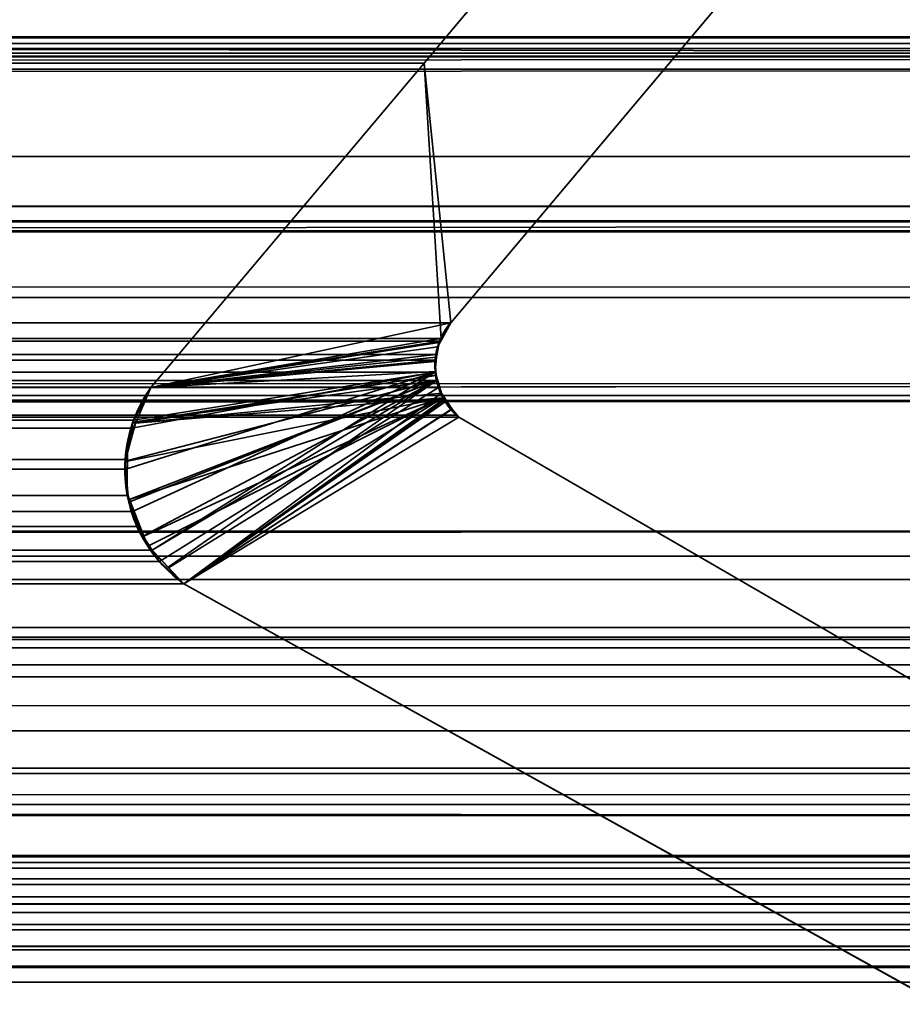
# Model space of a CAD drawing. Header units: millimetres. Extents: x -603 to 3703, y -115 to 193.
# Tile 566 of 656: x 3497.2 to 3500, y -1.93 to 1.19. Entities that reach past the tile are written whole.
import ezdxf

# ---------------------------------------------------------------- set-up
doc = ezdxf.new("R2010")
doc.units = ezdxf.units.MM
doc.layers.add('151', color=7, linetype='Continuous', true_color=0xffffff)

# ---------------------------------------------------------------- blocks, each defined once
blk = doc.blocks.new('UG_SURFACE_003')
at = {"layer": '151', "color": 252, "linetype": 'Continuous', "lineweight": 35}
for points in [[(3703.0001, -18, 2212.25), (3703.0001, 174.4, 2212.25), (2296.9999, 174.4, 2212.25), (2296.9999, -18, 2212.25)], [(2447, -18, 2062.2499), (2447, 174.4, 2062.2499), (3553, 174.4, 2062.2499), (3553, -18, 2062.2499)]]:
    blk.add_3dface(points, dxfattribs=at)
blk = doc.blocks.new('UG_SURFACE_137')
at = {"layer": '151', "color": 43, "linetype": 'Continuous', "lineweight": 35}
for points in [[(2556, 0, 948), (2582, 0, 951.5), (3509.0001, 0, 2), (2490.9999, 0, 2)], [(2582, 0, 1186.5), (2556, 0, 1190.0001), (2490.9999, 0, 2017), (3509.0001, 0, 2017)], [(3509.0001, 0, 2017), (3509.0001, 0, 2), (2582, 0, 951.5), (2582, 0, 1186.5)], [(2490.9999, 0, 2), (3509.0001, 0, 2), (3509.0001, -2), (2490.9999, -2)], [(2490.9999, 0, 2017), (2490.9999, -34, 2017), (3509.0001, -34, 2017), (3509.0001, 0, 2017)]]:
    blk.add_3dface(points, dxfattribs=at)
blk = doc.blocks.new('UG_SURFACE_163')
at = {"layer": '151', "color": 7, "linetype": 'Continuous', "lineweight": 35}
for points in [[(3512.1696, 1.0733, 2019.4194), (2487.8249, 2.6459, 2019.4249), (2487.7391, 0.3112, 2019.511)], [(3512.1696, 1.0733, 2019.4194), (3512.1751, 2.6459, 2019.4249), (2487.8249, 2.6459, 2019.4249)], [(2492.0785, 1.7573, 2015.1713), (3507.9215, 1.7573, 2015.1713), (3507.2753, 1.0745, 2014.5254), (2492.7247, 1.0745, 2014.5254)], [(3499.0373, 1.7131, 2006.2871), (3498.4851, 1.0529, 2005.7349), (2501.5149, 1.0529, 2005.7349), (2500.9627, 1.7131, 2006.2871)], [(3498.4851, 1.0529, 2005.7349), (3499.0373, 1.7131, 2006.2871), (3499.5072, 1.345, 2006.7573), (3498.569, 0.2303, 2005.8188)], [(2500.4928, 1.345, 2006.7573), (2501.431, 0.2303, 2005.8188), (3498.569, 0.2303, 2005.8188), (3499.5072, 1.345, 2006.7573)], [(3508.5514, 1.1329, 2015.8014), (3510.0083, 0.5991, 2017.2584), (2489.9917, 0.5991, 2017.2584), (2491.4486, 1.1329, 2015.8014)], [(3508.5514, 1.1329, 2015.8014), (2491.4486, 1.1329, 2015.8014), (2491.4968, 1.1297, 2015.7533)], [(3508.5011, 1.1363, 2015.7511), (2491.4968, 1.1297, 2015.7533), (2491.5607, 1.1255, 2015.6894)], [(3508.5011, 1.1363, 2015.7511), (3508.5032, 1.1361, 2015.753), (2491.4968, 1.1297, 2015.7533)], [(2491.4968, 1.1297, 2015.7533), (3508.5032, 1.1361, 2015.753), (3508.5514, 1.1329, 2015.8014)], [(2491.5607, 1.1255, 2015.6894), (3508.4314, 1.1144, 2015.6815), (3508.5011, 1.1363, 2015.7511)], [(2491.5607, 1.1255, 2015.6894), (2491.569, 1.1208, 2015.6808), (3508.4314, 1.1144, 2015.6815)], [(3508.3826, 1.0991, 2015.6326), (2491.569, 1.1208, 2015.6808), (2491.6334, 1.0854, 2015.6167)], [(3508.3826, 1.0991, 2015.6326), (3508.4314, 1.1144, 2015.6815), (2491.569, 1.1208, 2015.6808)], [(2491.6334, 1.0854, 2015.6167), (3508.3673, 1.0844, 2015.6174), (3508.3826, 1.0991, 2015.6326)], [(2487.7391, 0.3112, 2019.511), (3512.2144, 0.3101, 2019.4643), (3512.1696, 1.0733, 2019.4194)], [(3508.3673, 1.0844, 2015.6174), (2491.6334, 1.0854, 2015.6167), (2491.6434, 1.08, 2015.6066)], [(2491.6434, 1.08, 2015.6066), (3508.3144, 1.0331, 2015.5642), (3508.3673, 1.0844, 2015.6174)], [(2491.6434, 1.08, 2015.6066), (2491.6856, 1.0331, 2015.5642), (3508.3144, 1.0331, 2015.5642)], [(2493.0248, 0.7572, 2014.2252), (2492.7247, 1.0745, 2014.5254), (3507.2753, 1.0745, 2014.5254)], [(2493.0248, 0.7572, 2014.2252), (3507.2753, 1.0745, 2014.5254), (3506.9752, 0.7572, 2014.2252)], [(3508.3144, 1.0331, 2015.5642), (2491.6856, 1.0331, 2015.5642), (2492.3894, 0.4432, 2014.8606)], [(2492.3894, 0.4432, 2014.8606), (3507.6427, 0.3426, 2014.8928), (3508.3144, 1.0331, 2015.5642)], [(3498.4851, 1.0529, 2005.7349), (3497.6192, 0.025, 2004.8692), (2502.3808, 0.025, 2004.8692), (2501.5149, 1.0529, 2005.7349)], [(3498.569, 0.2303, 2005.8188), (3498.5375, 0.1807, 2005.7876), (3497.6192, 0.025, 2004.8692), (3498.4851, 1.0529, 2005.7349)], [(3506.9752, 0.7572, 2014.2252), (3505.5907, -0.0163, 2012.8407), (2494.4093, -0.0163, 2012.8407), (2493.0248, 0.7572, 2014.2252)], [(2489.5771, 0.516, 2017.673), (3510.0083, 0.5991, 2017.2584), (3510.3991, 0.5179, 2017.6492)], [(2489.5771, 0.516, 2017.673), (2489.9917, 0.5991, 2017.2584), (3510.0083, 0.5991, 2017.2584)], [(2488.7698, -0.872, 2018.4803), (3511.1926, 0.5499, 2018.4426), (3511.1868, -0.4242, 2018.4369)], [(2488.7698, -0.872, 2018.4803), (2488.8074, 0.5499, 2018.4426), (3511.1926, 0.5499, 2018.4426)], [(2488.8124, 0.5521, 2018.4376), (3511.1876, 0.5521, 2018.4376), (3511.1926, 0.5499, 2018.4426), (2488.8074, 0.5499, 2018.4426)], [(3511.1854, 0.5531, 2018.4352), (2488.8124, 0.5521, 2018.4376), (2488.8146, 0.5531, 2018.4352)], [(3511.1854, 0.5531, 2018.4352), (3511.1876, 0.5521, 2018.4376), (2488.8124, 0.5521, 2018.4376)], [(2488.8146, 0.5531, 2018.4352), (2488.8208, 0.5528, 2018.4293), (3511.1794, 0.5528, 2018.4293)], [(3511.1794, 0.5528, 2018.4293), (3511.1854, 0.5531, 2018.4352), (2488.8146, 0.5531, 2018.4352)], [(2488.8208, 0.5528, 2018.4293), (2488.8408, 0.5518, 2018.4093), (3511.1594, 0.5519, 2018.4095)], [(3511.1594, 0.5519, 2018.4095), (3511.1794, 0.5528, 2018.4293), (2488.8208, 0.5528, 2018.4293)], [(3511.107, 0.5496, 2018.357), (3511.1594, 0.5519, 2018.4095), (2488.8408, 0.5518, 2018.4093)], [(2488.8408, 0.5518, 2018.4093), (2488.8933, 0.5493, 2018.3568), (3511.107, 0.5496, 2018.357)], [(3510.4823, 0.5216, 2017.7324), (3511.107, 0.5496, 2018.357), (2488.8933, 0.5493, 2018.3568)], [(2488.8933, 0.5493, 2018.3568), (2489.5184, 0.5189, 2017.7317), (3510.4823, 0.5216, 2017.7324)], [(3510.3991, 0.5179, 2017.6492), (3510.4823, 0.5216, 2017.7324), (2489.5184, 0.5189, 2017.7317)], [(3510.3991, 0.5179, 2017.6492), (2489.5184, 0.5189, 2017.7317), (2489.5771, 0.516, 2017.673)], [(3507.3426, 0.0339, 2014.5926), (2492.3894, 0.4432, 2014.8606), (2493.8078, -0.7461, 2013.4423)], [(3507.3426, 0.0339, 2014.5926), (3507.6427, 0.3426, 2014.8928), (2492.3894, 0.4432, 2014.8606)], [(3512.3572, -2.122, 2019.6073), (2487.7391, 0.3112, 2019.511), (2487.6506, -2.0889, 2019.5994)], [(3512.3572, -2.122, 2019.6073), (3512.2144, 0.3101, 2019.4643), (2487.7391, 0.3112, 2019.511)], [(3498.5375, 0.1807, 2005.7876), (2501.431, 0.2303, 2005.8188), (2501.4625, 0.1807, 2005.7876)], [(3498.5375, 0.1807, 2005.7876), (3498.569, 0.2303, 2005.8188), (2501.431, 0.2303, 2005.8188)], [(2501.4625, 0.1807, 2005.7876), (3498.5349, 0.1723, 2005.785), (3498.5375, 0.1807, 2005.7876)], [(2501.4625, 0.1807, 2005.7876), (2501.4651, 0.1723, 2005.785), (3498.5349, 0.1723, 2005.785)], [(3498.5218, 0.1294, 2005.7719), (2501.4651, 0.1723, 2005.785), (2501.4782, 0.1294, 2005.7719)], [(3498.5218, 0.1294, 2005.7719), (3498.5349, 0.1723, 2005.785), (2501.4651, 0.1723, 2005.785)], [(3497.6192, 0.025, 2004.8692), (3498.5375, 0.1807, 2005.7876), (3498.5349, 0.1723, 2005.785)], [(3498.5349, 0.1723, 2005.785), (3498.5218, 0.1294, 2005.7719), (3497.6192, 0.025, 2004.8692)], [(2501.4782, 0.1294, 2005.7719), (3498.5213, 0.1112, 2005.7712), (3498.5218, 0.1294, 2005.7719)], [(2501.4782, 0.1294, 2005.7719), (2501.4787, 0.1112, 2005.7712), (3498.5213, 0.1112, 2005.7712)], [(3497.6192, 0.025, 2004.8692), (3498.5218, 0.1294, 2005.7719), (3498.5213, 0.1112, 2005.7712)], [(3498.5199, 0.0733, 2005.7697), (2501.4787, 0.1112, 2005.7712), (2501.4801, 0.0733, 2005.7697)], [(3498.5199, 0.0733, 2005.7697), (3498.5213, 0.1112, 2005.7712), (2501.4787, 0.1112, 2005.7712)], [(3497.5643, -0.0787, 2004.8144), (3497.6192, 0.025, 2004.8692), (3498.5213, 0.1112, 2005.7712), (3498.5199, 0.0733, 2005.7697)], [(2501.4801, 0.0733, 2005.7697), (2501.4744, 0.047, 2005.7755), (3498.5256, 0.047, 2005.7755)], [(2501.4801, 0.0733, 2005.7697), (3498.5256, 0.047, 2005.7755), (3498.5199, 0.0733, 2005.7697)], [(3497.5393, -0.2337, 2004.7894), (3497.5376, -0.2035, 2004.7874), (3497.5591, -0.1034, 2004.8089), (3498.5199, 0.0733, 2005.7697)], [(3498.5199, 0.0733, 2005.7697), (3497.5603, -0.3677, 2004.8103), (3497.5443, -0.3168, 2004.7944), (3497.5393, -0.2337, 2004.7894)], [(3498.5199, 0.0733, 2005.7697), (3497.5591, -0.1034, 2004.8089), (3497.5643, -0.0787, 2004.8144)], [(3497.6232, -0.4907, 2004.873), (3497.575, -0.4152, 2004.8251), (3497.5603, -0.3677, 2004.8103), (3498.5199, 0.0733, 2005.7697)], [(3497.6232, -0.4907, 2004.873), (3498.5199, 0.0733, 2005.7697), (3498.5256, 0.047, 2005.7755)], [(3507.3426, 0.0339, 2014.5926), (2493.8078, -0.7461, 2013.4423), (2494.1099, -0.8298, 2013.1402)], [(2494.1099, -0.8298, 2013.1402), (3505.8684, -0.7656, 2013.1185), (3507.3426, 0.0339, 2014.5926)], [(3498.5304, 0.0245, 2005.7805), (2501.4744, 0.047, 2005.7755), (2501.4696, 0.0245, 2005.7805)], [(3498.5304, 0.0245, 2005.7805), (3498.5256, 0.047, 2005.7755), (2501.4744, 0.047, 2005.7755)], [(3498.5256, 0.047, 2005.7755), (3498.5304, 0.0245, 2005.7805), (3497.6459, -0.5265, 2004.8959), (3497.6232, -0.4907, 2004.873)], [(2501.4696, 0.0245, 2005.7805), (2501.4508, -0.0149, 2005.7993), (3498.5492, -0.0149, 2005.7993)], [(2501.4696, 0.0245, 2005.7805), (3498.5492, -0.0149, 2005.7993), (3498.5304, 0.0245, 2005.7805)], [(2502.4288, -0.0611, 2004.8213), (2502.3808, 0.025, 2004.8692), (3497.6192, 0.025, 2004.8692)], [(2502.4288, -0.0611, 2004.8213), (3497.6192, 0.025, 2004.8692), (3497.5643, -0.0787, 2004.8144)], [(3497.7236, -0.597, 2004.9736), (3497.6459, -0.5265, 2004.8959), (3498.5304, 0.0245, 2005.7805), (3498.5492, -0.0149, 2005.7993)], [(2495.2919, -0.5094, 2011.9581), (2494.4093, -0.0163, 2012.8407), (3505.5907, -0.0163, 2012.8407)], [(2495.2919, -0.5094, 2011.9581), (3505.5907, -0.0163, 2012.8407), (3504.7081, -0.5094, 2011.9581)], [(2501.4482, -0.0203, 2005.8019), (2501.4112, -0.0623, 2005.8386), (3498.5888, -0.0623, 2005.8386)], [(3498.5518, -0.0203, 2005.8019), (2501.4508, -0.0149, 2005.7993), (2501.4482, -0.0203, 2005.8019)], [(2501.4482, -0.0203, 2005.8019), (3498.5888, -0.0623, 2005.8386), (3498.5518, -0.0203, 2005.8019)], [(3498.5518, -0.0203, 2005.8019), (3498.5492, -0.0149, 2005.7993), (2501.4508, -0.0149, 2005.7993)], [(3498.5492, -0.0149, 2005.7993), (3498.5518, -0.0203, 2005.8019), (3497.7236, -0.597, 2004.9736)], [(3497.7236, -0.597, 2004.9736), (3498.5518, -0.0203, 2005.8019), (3498.5888, -0.0623, 2005.8386), (3498.5943, -0.0688, 2005.8444)], [(2501.4057, -0.0688, 2005.8444), (3498.5943, -0.0688, 2005.8444), (3498.5888, -0.0623, 2005.8386), (2501.4112, -0.0623, 2005.8386)], [(3497.5643, -0.0787, 2004.8144), (2502.4412, -0.1038, 2004.8089), (2502.4288, -0.0611, 2004.8213)], [(2501.4057, -0.0688, 2005.8444), (2499.2902, -1.2961, 2007.9598), (3500.7098, -1.2961, 2007.9598), (3498.5943, -0.0688, 2005.8444)], [(3497.5643, -0.0787, 2004.8144), (3497.5591, -0.1034, 2004.8089), (2502.4412, -0.1038, 2004.8089)], [(3498.5943, -0.0688, 2005.8444), (3500.7098, -1.2961, 2007.9598), (3505.1005, -4.6975, 2012.3506), (3497.7236, -0.597, 2004.9736)], [(2502.4574, -0.1601, 2004.7927), (2502.4412, -0.1038, 2004.8089), (3497.5591, -0.1034, 2004.8089)], [(2502.4574, -0.1601, 2004.7927), (3497.5591, -0.1034, 2004.8089), (3497.5376, -0.2035, 2004.7874)], [(3497.5376, -0.2035, 2004.7874), (2502.4602, -0.2344, 2004.7898), (2502.4574, -0.1601, 2004.7927)], [(3497.5376, -0.2035, 2004.7874), (3497.5393, -0.2337, 2004.7894), (2502.4602, -0.2344, 2004.7898)], [(2502.4617, -0.2735, 2004.7884), (2502.4602, -0.2344, 2004.7898), (3497.5393, -0.2337, 2004.7894)], [(2502.4617, -0.2735, 2004.7884), (3497.5393, -0.2337, 2004.7894), (3497.5443, -0.3168, 2004.7944)], [(3497.5443, -0.3168, 2004.7944), (2502.4409, -0.3689, 2004.8091), (2502.4617, -0.2735, 2004.7884)], [(3497.5443, -0.3168, 2004.7944), (3497.5603, -0.3677, 2004.8103), (2502.4409, -0.3689, 2004.8091)], [(2502.3828, -0.4899, 2004.8673), (3497.5603, -0.3677, 2004.8103), (3497.575, -0.4152, 2004.8251)], [(2502.3828, -0.4899, 2004.8673), (2502.4381, -0.3818, 2004.8118), (3497.5603, -0.3677, 2004.8103)], [(2502.4381, -0.3818, 2004.8118), (2502.4409, -0.3689, 2004.8091), (3497.5603, -0.3677, 2004.8103)], [(3511.1868, -0.4242, 2018.4369), (2488.6947, -1.1994, 2018.5554), (2488.7698, -0.872, 2018.4803)], [(3511.1868, -0.4242, 2018.4369), (3511.3459, -1.1811, 2018.5959), (2488.6947, -1.1994, 2018.5554)], [(3497.575, -0.4152, 2004.8251), (2502.3792, -0.4936, 2004.8709), (2502.3828, -0.4899, 2004.8673)], [(3497.575, -0.4152, 2004.8251), (3497.6232, -0.4907, 2004.873), (2502.3792, -0.4936, 2004.8709)], [(3497.6459, -0.5265, 2004.8959), (2502.2764, -0.597, 2004.9736), (2502.3792, -0.4936, 2004.8709)], [(2502.3792, -0.4936, 2004.8709), (3497.6232, -0.4907, 2004.873), (3497.6459, -0.5265, 2004.8959)], [(3504.7081, -0.5094, 2011.9581), (3503.691, -0.5838, 2010.941), (2496.309, -0.5838, 2010.941), (2495.2919, -0.5094, 2011.9581)], [(3497.6459, -0.5265, 2004.8959), (3497.7236, -0.597, 2004.9736), (2502.2764, -0.597, 2004.9736)], [(2496.309, -0.5838, 2010.941), (3503.691, -0.5838, 2010.941), (3501.6124, -0.7357, 2008.8625), (2498.3876, -0.7357, 2008.8625)], [(3497.7236, -0.597, 2004.9736), (3505.1005, -4.6975, 2012.3506), (2494.8995, -4.6975, 2012.3506), (2502.2764, -0.597, 2004.9736)], [(2498.5185, -0.7343, 2008.7316), (2498.3876, -0.7357, 2008.8625), (3501.6124, -0.7357, 2008.8625)], [(2498.5185, -0.7343, 2008.7316), (3501.6124, -0.7357, 2008.8625), (3501.3707, -0.7732, 2008.6207)], [(3501.3707, -0.7732, 2008.6207), (2498.6286, -0.7667, 2008.6215), (2498.5185, -0.7343, 2008.7316)], [(3504.9417, -1.2682, 2012.1918), (3505.8684, -0.7656, 2013.1185), (2494.1099, -0.8298, 2013.1402)], [(2498.6286, -0.7667, 2008.6215), (3501.3707, -0.7732, 2008.6207), (3501.1985, -0.7998, 2008.4484)], [(3501.1985, -0.7998, 2008.4484), (2498.8875, -0.8429, 2008.3625), (2498.6286, -0.7667, 2008.6215)], [(3501.1985, -0.7998, 2008.4484), (3501.1158, -0.854, 2008.3656), (2498.8875, -0.8429, 2008.3625)], [(2494.1099, -0.8298, 2013.1402), (2496.1305, -1.3901, 2011.1196), (3503.88, -1.3307, 2011.1301)], [(3503.88, -1.3307, 2011.1301), (3504.9417, -1.2682, 2012.1918), (2494.1099, -0.8298, 2013.1402)], [(2498.8959, -0.8454, 2008.3542), (2498.8875, -0.8429, 2008.3625), (3501.1158, -0.854, 2008.3656)], [(2498.8959, -0.8454, 2008.3542), (3501.1158, -0.854, 2008.3656), (3501.0581, -0.8918, 2008.3079)], [(3501.0581, -0.8918, 2008.3079), (2498.9431, -0.8845, 2008.3067), (2498.8959, -0.8454, 2008.3542)], [(2499.145, -1.0515, 2008.105), (2498.9431, -0.8845, 2008.3067), (3501.0581, -0.8918, 2008.3079)], [(2499.145, -1.0515, 2008.105), (3501.0581, -0.8918, 2008.3079), (3500.9189, -0.9829, 2008.1689)], [(3500.9189, -0.9829, 2008.1689), (2499.1467, -1.0545, 2008.1031), (2499.145, -1.0515, 2008.105)], [(3500.9189, -0.9829, 2008.1689), (3500.8581, -1.0631, 2008.1079), (2499.1467, -1.0545, 2008.1031)], [(2499.1467, -1.0545, 2008.1031), (3500.8581, -1.0631, 2008.1079), (3500.7555, -1.1981, 2008.0054)], [(3500.7555, -1.1981, 2008.0054), (2499.2902, -1.2961, 2007.9598), (2499.1467, -1.0545, 2008.1031)], [(2488.6947, -1.1994, 2018.5554), (3511.3459, -1.1811, 2018.5959), (3511.8258, -3.4652, 2019.0759)], [(3511.8258, -3.4652, 2019.0759), (2488.1754, -3.4655, 2019.0747), (2488.6947, -1.1994, 2018.5554)], [(3500.7555, -1.1981, 2008.0054), (3500.7098, -1.2961, 2007.9598), (2499.2902, -1.2961, 2007.9598)], [(3503.88, -1.3307, 2011.1301), (2496.1305, -1.3901, 2011.1196), (2496.7456, -1.5607, 2010.5042)], [(3503.88, -1.3307, 2011.1301), (2496.7456, -1.5607, 2010.5042), (2498.2855, -1.4582, 2008.9643)], [(2498.2855, -1.4582, 2008.9643), (3501.7145, -1.4582, 2008.9643), (3503.88, -1.3307, 2011.1301)], [(2498.2855, -1.4582, 2008.9643), (2498.2929, -1.4627, 2008.9571), (3501.7068, -1.462, 2008.9569)], [(3501.7068, -1.462, 2008.9569), (3501.7145, -1.4582, 2008.9643), (2498.2855, -1.4582, 2008.9643)], [(3501.6725, -1.4795, 2008.9226), (3501.7068, -1.462, 2008.9569), (2498.2929, -1.4627, 2008.9571)], [(3501.6725, -1.4795, 2008.9226), (2498.2929, -1.4627, 2008.9571), (2498.3482, -1.4972, 2008.9016)], [(2498.3482, -1.4972, 2008.9016), (3501.6525, -1.4983, 2008.9023), (3501.6725, -1.4795, 2008.9226)], [(3501.616, -1.5323, 2008.8661), (2498.3482, -1.4972, 2008.9016), (2498.3578, -1.5032, 2008.8923)], [(3501.616, -1.5323, 2008.8661), (3501.6525, -1.4983, 2008.9023), (2498.3482, -1.4972, 2008.9016)], [(2498.3578, -1.5032, 2008.8923), (3501.6067, -1.5495, 2008.8565), (3501.616, -1.5323, 2008.8661)], [(2498.3578, -1.5032, 2008.8923), (2498.394, -1.549, 2008.8558), (3501.6067, -1.5495, 2008.8565)], [(3501.5852, -1.5884, 2008.8353), (2498.394, -1.549, 2008.8558), (2498.3995, -1.5558, 2008.8506)], [(3501.5852, -1.5884, 2008.8353), (3501.6067, -1.5495, 2008.8565), (2498.394, -1.549, 2008.8558)], [(2498.3995, -1.5558, 2008.8506), (3501.5795, -1.6115, 2008.8296), (3501.5852, -1.5884, 2008.8353)], [(2498.3995, -1.5558, 2008.8506), (2498.4217, -1.6106, 2008.8284), (3501.5795, -1.6115, 2008.8296)], [(2498.4217, -1.6106, 2008.8284), (2498.4217, -1.6108, 2008.8282), (3501.5795, -1.6115, 2008.8296)], [(3501.5728, -1.6382, 2008.8229), (2498.4217, -1.6108, 2008.8282), (2498.4288, -1.6734, 2008.8212)], [(3501.5728, -1.6382, 2008.8229), (3501.5795, -1.6115, 2008.8296), (2498.4217, -1.6108, 2008.8282)], [(2498.4288, -1.6734, 2008.8212), (3501.5728, -1.6768, 2008.8229), (3501.5728, -1.6382, 2008.8229)], [(3501.5728, -1.6936, 2008.8229), (2498.4283, -1.6767, 2008.8217), (2498.4205, -1.7264, 2008.8296)], [(2498.4288, -1.6734, 2008.8212), (2498.4283, -1.6767, 2008.8217), (3501.5728, -1.6768, 2008.8229)], [(3501.5728, -1.6936, 2008.8229), (3501.5728, -1.6768, 2008.8229), (2498.4283, -1.6767, 2008.8217)], [(2498.4205, -1.7264, 2008.8296), (3501.586, -1.7456, 2008.8358), (3501.5728, -1.6936, 2008.8229)], [(2498.4074, -1.7574, 2008.8425), (3501.5926, -1.7572, 2008.8427), (3501.586, -1.7456, 2008.8358)], [(3501.586, -1.7456, 2008.8358), (2498.414, -1.7456, 2008.8358), (2498.4074, -1.7574, 2008.8425)], [(2498.4205, -1.7264, 2008.8296), (2498.414, -1.7456, 2008.8358), (3501.586, -1.7456, 2008.8358)], [(3501.6229, -1.8086, 2008.873), (2498.4074, -1.7574, 2008.8425), (2498.3804, -1.8045, 2008.8696)], [(3501.6229, -1.8086, 2008.873), (3501.5926, -1.7572, 2008.8427), (2498.4074, -1.7574, 2008.8425)], [(2498.3804, -1.8045, 2008.8696), (2498.3721, -1.8117, 2008.878), (3501.6277, -1.8126, 2008.8778)], [(2498.3804, -1.8045, 2008.8696), (3501.6277, -1.8126, 2008.8778), (3501.6229, -1.8086, 2008.873)], [(3501.6277, -1.8126, 2008.8778), (2498.3721, -1.8117, 2008.878), (2498.3175, -1.8586, 2008.9326)], [(2498.3175, -1.8586, 2008.9326), (3501.6825, -1.8586, 2008.9326), (3501.6277, -1.8126, 2008.8778)], [(3505.4684, -4.0486, 2012.7182), (3501.6825, -1.8586, 2008.9326), (2498.3175, -1.8586, 2008.9326), (2494.5316, -4.0486, 2012.7182)]]:
    blk.add_3dface(points, dxfattribs=at)
blk = doc.blocks.new('UG_SURFACE_164')
at = {"layer": '151', "color": 7, "linetype": 'Continuous', "lineweight": 35}
for points in [[(3499.0373, 1.7131, -7.75), (3498.4851, 1.0529, -7.75), (3498.4851, 1.0529, 2005.7349), (3499.0373, 1.7131, 2006.2871)], [(3498.4851, 1.0529, -7.75), (3499.0373, 1.7131, -7.75), (3499.5072, 1.345, -7.75), (3498.569, 0.2303, -7.75)], [(3498.569, 0.2303, 2005.8188), (3499.5072, 1.345, 2006.7573), (3499.0373, 1.7131, 2006.2871), (3498.4851, 1.0529, 2005.7349)], [(3499.5072, 1.345, 2006.7573), (3498.569, 0.2303, 2005.8188), (3498.569, 0.2303, -7.75), (3499.5072, 1.345, -7.75)], [(3498.4851, 1.0529, -7.75), (3497.6192, 0.025, -7.75), (3497.6192, 0.025, 2004.8692), (3498.4851, 1.0529, 2005.7349)], [(3498.569, 0.2303, -7.75), (3497.6192, 0.025, -7.75), (3498.4851, 1.0529, -7.75)], [(3498.4851, 1.0529, 2005.7349), (3497.6192, 0.025, 2004.8692), (3498.5323, 0.1679, 2005.7824), (3498.5385, 0.1785, 2005.7886)], [(3498.5385, 0.1785, 2005.7886), (3498.569, 0.2303, 2005.8188), (3498.4851, 1.0529, 2005.7349)], [(3498.569, 0.2303, -7.75), (3498.5406, 0.178, -7.75), (3498.5275, 0.1534, -7.75), (3497.6192, 0.025, -7.75)], [(3498.569, 0.2303, -7.75), (3498.569, 0.2303, 2005.8188), (3498.5385, 0.1785, 2005.7886)], [(3498.5385, 0.1785, 2005.7886), (3498.5406, 0.178, -7.75), (3498.569, 0.2303, -7.75)], [(3498.5223, 0.1211, 2005.7721), (3498.5323, 0.1679, 2005.7824), (3497.6192, 0.025, 2004.8692)], [(3498.5323, 0.1679, 2005.7824), (3498.5223, 0.1211, 2005.7721), (3498.5242, 0.1214, -7.75)], [(3498.5323, 0.1679, 2005.7824), (3498.5242, 0.1214, -7.75), (3498.5275, 0.1534, -7.75)], [(3498.5323, 0.1679, 2005.7824), (3498.5275, 0.1534, -7.75), (3498.5406, 0.178, -7.75)], [(3498.5406, 0.178, -7.75), (3498.5385, 0.1785, 2005.7886), (3498.5323, 0.1679, 2005.7824)], [(3497.6192, 0.025, -7.75), (3498.5275, 0.1534, -7.75), (3498.5242, 0.1214, -7.75), (3498.5197, 0.0754, -7.75)], [(3498.5228, 0.0633, 2005.7728), (3498.5194, 0.1078, 2005.7693), (3497.6192, 0.025, 2004.8692), (3497.5622, -0.0846, 2004.812)], [(3497.6192, 0.025, 2004.8692), (3498.5194, 0.1078, 2005.7693), (3498.5223, 0.1211, 2005.7721)], [(3498.5197, 0.0754, -7.75), (3498.5223, 0.1211, 2005.7721), (3498.5194, 0.1078, 2005.7693)], [(3498.5194, 0.1078, 2005.7693), (3498.5232, 0.0637, -7.75), (3498.5197, 0.0754, -7.75)], [(3498.5194, 0.1078, 2005.7693), (3498.5228, 0.0633, 2005.7728), (3498.5232, 0.0637, -7.75)], [(3498.5197, 0.0754, -7.75), (3498.5242, 0.1214, -7.75), (3498.5223, 0.1211, 2005.7721)], [(3497.5622, -0.0846, 2004.812), (3497.5622, -0.0847, 2004.812), (3498.524, 0.0471, 2005.774), (3498.5228, 0.0633, 2005.7728)], [(3497.57, -0.0882, -7.75), (3497.6192, 0.025, -7.75), (3498.5197, 0.0754, -7.75), (3498.5232, 0.0637, -7.75)], [(3498.5232, 0.0637, -7.75), (3498.5402, 0.0069, -7.75), (3497.57, -0.0882, -7.75)], [(3498.5402, 0.0069, -7.75), (3498.5232, 0.0637, -7.75), (3498.5228, 0.0633, 2005.7728)], [(3498.5228, 0.0633, 2005.7728), (3498.524, 0.0471, 2005.774), (3498.5402, 0.0069, -7.75)], [(3498.524, 0.0471, 2005.774), (3497.5379, -0.2083, 2004.7879), (3497.5371, -0.2125, 2004.787), (3497.5483, -0.3309, 2004.7984)], [(3498.524, 0.0471, 2005.774), (3497.5622, -0.0847, 2004.812), (3497.5379, -0.2083, 2004.7879)], [(3497.5483, -0.3309, 2004.7984), (3497.5491, -0.3388, 2004.7991), (3498.524, 0.0471, 2005.774)], [(3498.524, 0.0471, 2005.774), (3497.5491, -0.3388, 2004.7991), (3497.5939, -0.4458, 2004.8437)], [(3497.5939, -0.4458, 2004.8437), (3497.6032, -0.4686, 2004.8532), (3497.674, -0.544, 2004.9238), (3498.524, 0.0471, 2005.774)], [(3497.674, -0.544, 2004.9238), (3497.7236, -0.597, 2004.9736), (3498.5394, 0.0075, 2005.7893), (3498.524, 0.0471, 2005.774)], [(3498.524, 0.0471, 2005.774), (3498.5394, 0.0075, 2005.7893), (3498.5402, 0.0069, -7.75)], [(3497.6192, 0.025, -7.75), (3497.57, -0.0882, -7.75), (3497.5622, -0.0847, 2004.812)], [(3497.5622, -0.0847, 2004.812), (3497.5622, -0.0846, 2004.812), (3497.6192, 0.025, -7.75)], [(3497.5622, -0.0846, 2004.812), (3497.6192, 0.025, 2004.8692), (3497.6192, 0.025, -7.75)], [(3498.5402, 0.0069, -7.75), (3498.5445, -0.0077, -7.75), (3497.57, -0.0882, -7.75)], [(3497.7236, -0.597, 2004.9736), (3498.5468, -0.012, 2005.7969), (3498.5394, 0.0075, 2005.7893)], [(3498.5735, -0.0432, -7.75), (3498.5445, -0.0077, -7.75), (3498.5394, 0.0075, 2005.7893)], [(3498.5394, 0.0075, 2005.7893), (3498.5468, -0.012, 2005.7969), (3498.5735, -0.0432, -7.75)], [(3498.5445, -0.0077, -7.75), (3498.5402, 0.0069, -7.75), (3498.5394, 0.0075, 2005.7893)], [(3497.5512, -0.3296, -7.75), (3497.5429, -0.3076, -7.75), (3497.5445, -0.2081, -7.75), (3498.5445, -0.0077, -7.75)], [(3497.5445, -0.2081, -7.75), (3497.5455, -0.1443, -7.75), (3497.57, -0.0882, -7.75), (3498.5445, -0.0077, -7.75)], [(3498.5445, -0.0077, -7.75), (3497.5965, -0.4458, -7.75), (3497.5512, -0.3296, -7.75)], [(3498.5445, -0.0077, -7.75), (3497.6091, -0.4777, -7.75), (3497.5965, -0.4458, -7.75)], [(3497.6752, -0.5466, -7.75), (3497.6091, -0.4777, -7.75), (3498.5445, -0.0077, -7.75)], [(3497.7236, -0.597, -7.75), (3497.6752, -0.5466, -7.75), (3498.5445, -0.0077, -7.75), (3498.5735, -0.0432, -7.75)], [(3498.5723, -0.0425, 2005.8224), (3498.5468, -0.012, 2005.7969), (3497.7236, -0.597, 2004.9736)], [(3498.5468, -0.012, 2005.7969), (3498.5723, -0.0425, 2005.8224), (3498.5735, -0.0432, -7.75)], [(3497.7236, -0.597, 2004.9736), (3498.5943, -0.0688, 2005.8444), (3498.5723, -0.0425, 2005.8224)], [(3498.5735, -0.0432, -7.75), (3498.5943, -0.0688, -7.75), (3497.7236, -0.597, -7.75)], [(3498.5943, -0.0688, -7.75), (3498.5735, -0.0432, -7.75), (3498.5723, -0.0425, 2005.8224)], [(3498.5723, -0.0425, 2005.8224), (3498.5943, -0.0688, 2005.8444), (3498.5943, -0.0688, -7.75)], [(3497.5379, -0.2083, 2004.7879), (3497.5622, -0.0847, 2004.812), (3497.57, -0.0882, -7.75)], [(3497.57, -0.0882, -7.75), (3497.5455, -0.1443, -7.75), (3497.5379, -0.2083, 2004.7879)], [(3498.5943, -0.0688, -7.75), (3500.7098, -1.2961, -7.75), (3505.1005, -4.6975, -7.75), (3497.7236, -0.597, -7.75)], [(3497.7236, -0.597, 2004.9736), (3505.1005, -4.6975, 2012.3506), (3500.7098, -1.2961, 2007.9598), (3498.5943, -0.0688, 2005.8444)], [(3498.5943, -0.0688, 2005.8444), (3500.7098, -1.2961, 2007.9598), (3500.7098, -1.2961, -7.75), (3498.5943, -0.0688, -7.75)], [(3497.5455, -0.1443, -7.75), (3497.5445, -0.2081, -7.75), (3497.5379, -0.2083, 2004.7879)], [(3497.5371, -0.2125, 2004.787), (3497.5445, -0.2081, -7.75), (3497.5429, -0.3076, -7.75)], [(3497.5371, -0.2125, 2004.787), (3497.5379, -0.2083, 2004.7879), (3497.5445, -0.2081, -7.75)], [(3497.5429, -0.3076, -7.75), (3497.5483, -0.3309, 2004.7984), (3497.5371, -0.2125, 2004.787)], [(3497.5429, -0.3076, -7.75), (3497.5512, -0.3296, -7.75), (3497.5483, -0.3309, 2004.7984)], [(3497.5491, -0.3388, 2004.7991), (3497.5483, -0.3309, 2004.7984), (3497.5512, -0.3296, -7.75)], [(3497.5491, -0.3388, 2004.7991), (3497.5512, -0.3296, -7.75), (3497.5965, -0.4458, -7.75)], [(3497.5965, -0.4458, -7.75), (3497.5939, -0.4458, 2004.8437), (3497.5491, -0.3388, 2004.7991)], [(3497.6032, -0.4686, 2004.8532), (3497.5939, -0.4458, 2004.8437), (3497.5965, -0.4458, -7.75)], [(3497.6032, -0.4686, 2004.8532), (3497.5965, -0.4458, -7.75), (3497.6091, -0.4777, -7.75)], [(3497.6752, -0.5466, -7.75), (3497.674, -0.544, 2004.9238), (3497.6032, -0.4686, 2004.8532)], [(3497.6032, -0.4686, 2004.8532), (3497.6091, -0.4777, -7.75), (3497.6752, -0.5466, -7.75)], [(3497.7236, -0.597, -7.75), (3497.7236, -0.597, 2004.9736), (3497.674, -0.544, 2004.9238)], [(3497.674, -0.544, 2004.9238), (3497.6752, -0.5466, -7.75), (3497.7236, -0.597, -7.75)], [(3497.7236, -0.597, -7.75), (3505.1005, -4.6975, -7.75), (3505.1005, -4.6975, 2012.3506), (3497.7236, -0.597, 2004.9736)]]:
    blk.add_3dface(points, dxfattribs=at)
blk = doc.blocks.new('UG_SURFACE_167')
at = {"layer": '151', "color": 252, "linetype": 'Continuous', "lineweight": 35}
for points in [[(2485.5001, -29.92, 2021.75), (3514.4999, -29.92, 2021.75), (3514.4999, 14.42, 2021.75), (2485.5001, 14.42, 2021.75)], [(2487, -29.92, 2020.2501), (2487, 14.42, 2020.2501), (3513, 14.42, 2020.2501), (3513, -29.92, 2020.2501)]]:
    blk.add_3dface(points, dxfattribs=at)

msp = doc.modelspace()

# ---------------------------------------------------------------- linework, layer by layer
at = {"layer": '151', "color": 252, "linetype": 'Continuous', "lineweight": 35, "true_color": 0x939598}
for p, q in [((3499.0372, 1.7131, -7.75), (3498.485, 1.0529, -7.75)), ((3499.0372, 1.7131, 2006.2872), (3498.485, 1.0529, 2005.735)), ((3499.0372, 1.7131, 2006.2872), (3498.485, 1.0529, 2005.735)), ((3499.5073, 1.345, 2006.7573), (3498.5689, 0.2303, 2005.8189)), ((3499.5073, 1.345, -7.75), (3498.5689, 0.2303, -7.75)), ((3499.5073, 1.345, 2006.7573), (3498.5689, 0.2303, 2005.8189)), ((3508.5515, 1.1329, 2015.8015), (2491.4485, 1.1329, 2015.8015)), ((3508.3143, 1.0331, 2015.5643), (2491.6857, 1.0331, 2015.5643)), ((3498.485, 1.0529, 2005.735), (2501.515, 1.0529, 2005.735)), ((3498.485, 1.0529, 2005.735), (3497.6192, 0.025, 2004.8692)), ((3498.485, 1.0529, 2005.735), (3497.6192, 0.025, 2004.8692)), ((3498.485, 1.0529, -7.75), (3497.6192, 0.025, -7.75)), ((3498.485, 1.0529, -7.75), (3498.485, 1.0529, 2005.735)), ((3510.0084, 0.5991, 2017.2584), (2489.9916, 0.5991, 2017.2584)), ((3511.1926, 0.5499, 2018.4426), (2488.8074, 0.5499, 2018.4426)), ((2501.4311, 0.2303, 2005.8189), (3498.5689, 0.2303, 2005.8189)), ((3498.5689, 0.2303, 2005.8189), (3498.5689, 0.2303, -7.75)), ((3497.6192, 0.025, 2004.8692), (2502.3808, 0.025, 2004.8692)), ((3497.6192, 0.025, -7.75), (3497.6192, 0.025, 2004.8692)), ((3509, 0, 2017), (2491, 0, 2017)), ((2491, 0, 2), (3509, 0, 2)), ((2501.4056, -0.0688, 2005.8444), (3498.5944, -0.0688, 2005.8444)), ((3498.5944, -0.0688, 2005.8444), (3498.5944, -0.0688, -7.75)), ((3500.7098, -1.2961, 2007.9598), (3498.5944, -0.0688, 2005.8444)), ((3500.7098, -1.2961, 2007.9598), (3498.5944, -0.0688, 2005.8444)), ((3498.5944, -0.0688, -7.75), (3500.7098, -1.2961, -7.75)), ((3497.7236, -0.597, 2004.9736), (2502.2764, -0.597, 2004.9736)), ((3497.7236, -0.597, -7.75), (3497.7236, -0.597, 2004.9736)), ((3505.1005, -4.6975, 2012.3505), (3497.7236, -0.597, 2004.9736)), ((3497.7236, -0.597, -7.75), (3505.1005, -4.6975, -7.75)), ((3497.7236, -0.597, 2004.9736), (3505.1005, -4.6975, 2012.3505)), ((2498.3876, -0.7357, 2008.8624), (3501.6124, -0.7357, 2008.8624)), ((2499.2902, -1.2961, 2007.9598), (3500.7098, -1.2961, 2007.9598)), ((3501.7144, -1.4582, 2008.9644), (2498.2856, -1.4582, 2008.9644)), ((3501.5859, -1.7456, 2008.8359), (2498.4141, -1.7456, 2008.8359)), ((3501.6825, -1.8586, 2008.9325), (2498.3175, -1.8586, 2008.9325))]:
    msp.add_line(p, q, dxfattribs=at)
for points in [[(3498.5689, 0.2303, 2005.8189), (3498.4931, 0.1407, 2005.7431), (3498.5048, 0.0066, 2005.7548), (3498.5944, -0.0688, 2005.8444)], [(3498.5689, 0.2303, -7.75), (3498.4931, 0.1407, -7.75), (3498.5048, 0.0066, -7.75), (3498.5944, -0.0688, -7.75)], [(3497.7236, -0.597, 2004.9736), (3497.5232, -0.454, 2004.7732), (3497.4765, -0.1757, 2004.7265), (3497.6192, 0.025, 2004.8692)], [(3497.6192, 0.025, -7.75), (3497.4765, -0.1757, -7.75), (3497.5232, -0.454, -7.75), (3497.7236, -0.597, -7.75)]]:
    msp.add_open_spline(points, degree=3, dxfattribs=at)
for points, knots in [([(3498.5689, 0.2303, 2005.8189), (3498.5569, 0.2161, 2005.8069), (3498.546, 0.1994, 2005.796), (3498.5305, 0.165, 2005.7805), (3498.525, 0.1475, 2005.775), (3498.5188, 0.1112, 2005.7688), (3498.5181, 0.0918, 2005.7681), (3498.5215, 0.0564, 2005.7715), (3498.5251, 0.0398, 2005.7751), (3498.536, 0.0082, 2005.786), (3498.5434, -0.0069, 2005.7934), (3498.5641, -0.0395, 2005.8141), (3498.5787, -0.0557, 2005.8287), (3498.5944, -0.0688, 2005.8444)], [0, 0, 0, 0, 0.184362, 0.184362, 0.339247, 0.339247, 0.495166, 0.495166, 0.636385, 0.636385, 0.785852, 0.785852, 1, 1, 1, 1]), ([(3497.6192, 0.025, 2004.8692), (3497.5975, -0.0055, 2004.8475), (3497.5784, -0.0404, 2004.8284), (3497.55, -0.1172, 2004.8), (3497.5404, -0.1602, 2004.7904), (3497.535, -0.2413, 2004.785), (3497.5375, -0.2802, 2004.7875), (3497.5509, -0.3514, 2004.8009), (3497.5616, -0.3849, 2004.8116), (3497.5938, -0.4575, 2004.8438), (3497.6185, -0.495, 2004.8685), (3497.6698, -0.5539, 2004.9198), (3497.6961, -0.5774, 2004.9461), (3497.7236, -0.597, 2004.9736)], [0, 0, 0, 0, 0.169988, 0.169988, 0.342146, 0.342146, 0.491572, 0.491572, 0.632423, 0.632423, 0.829252, 0.829252, 1, 1, 1, 1])]:
    msp.add_open_spline(points, degree=3, knots=knots, dxfattribs=at)

# ---------------------------------------------------------------- block references
for name in ['UG_SURFACE_003', 'UG_SURFACE_167', 'UG_SURFACE_137', 'UG_SURFACE_163', 'UG_SURFACE_164']:
    msp.add_blockref(name, (0, 0), dxfattribs=at)

doc.saveas('drawing.dxf')
